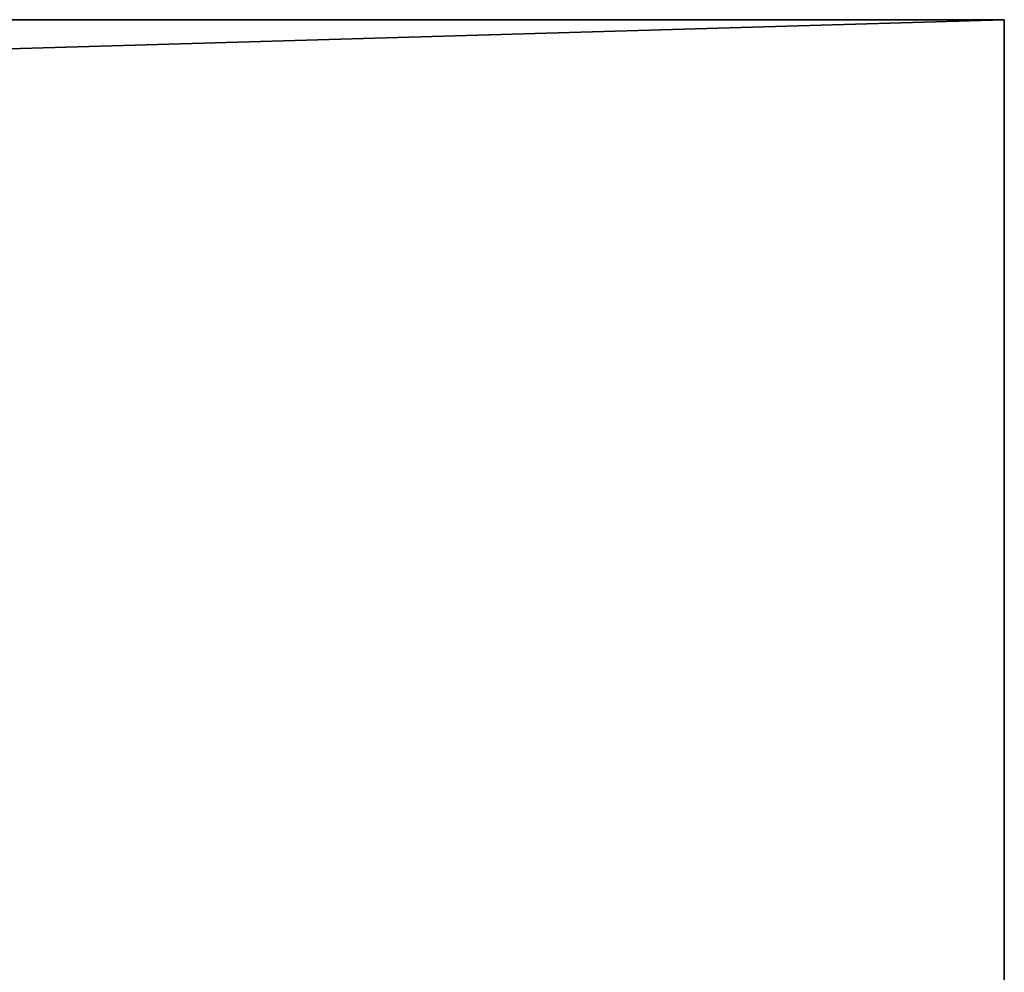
# Model space of a CAD drawing. Extents: x 226 to 378, y -30 to 313.
# Tile 419 of 656: x 373.53 to 378.04, y 171.94 to 176.3. Entities that reach past the tile are written whole.
import ezdxf

# ---------------------------------------------------------------- set-up
doc = ezdxf.new("R2010")
doc.units = 0
doc.header["$LTSCALE"] = 25.4
doc.layers.get('0').update_dxf_attribs({"color": 13, "linetype": 'CONTINUOUS'})
doc.layers.add('USER_LIBRARY_DIN_RAIL_DEFA', color=254, linetype='CONTINUOUS')

# ---------------------------------------------------------------- blocks, each defined once
blk = doc.blocks.new('EWON_2005CD_4005CD_COSY141')
at = {"layer": 'USER_LIBRARY_DIN_RAIL_DEFA', "color": 0}
for p, q in [((0, 136.456, 22.86), (0, 142.171, 22.86)), ((0, 136.456, 22.86), (0, 142.171, 22.86)), ((0, 140.901, 20.32), (0, 136.456, 20.32)), ((0, 136.456, 20.32), (152.4, 140.901, 20.32)), ((0, 136.456, 20.32), (152.4, 140.901, 20.32)), ((0, 136.456, 22.86), (0, 140.901, 20.32)), ((0, 140.901, 20.32), (0, 136.456, 20.32)), ((0, 136.456, 22.86), (0, 140.901, 20.32)), ((0, 136.456, 20.32), (152.4, 136.456, 20.32)), ((0, 136.456, 20.32), (152.4, 136.456, 20.32)), ((0, 136.456, 20.32), (0, 136.456, 22.86)), ((0, 136.456, 22.86), (152.4, 136.456, 20.32)), ((0, 136.456, 22.86), (152.4, 136.456, 20.32)), ((0, 136.456, 22.86), (152.4, 136.456, 22.86)), ((0, 136.456, 22.86), (152.4, 136.456, 22.86)), ((0, 136.456, 20.32), (0, 136.456, 22.86))]:
    blk.add_line(p, q, dxfattribs=at)
at = {"layer": 'USER_LIBRARY_DIN_RAIL_DEFA', "color": 254}
mesh = blk.add_polyface(dxfattribs=at)
corners = [(152.4, 136.456, 22.86), (0, 136.456, 22.86), (0, 142.171, 22.86)]
mesh.append_faces([[corners[k] for k in face] for face in [(0, 1, 2)]], dxfattribs={"color": 254})
mesh = blk.add_polyface(dxfattribs=at)
corners = [(152.4, 136.456, 22.86), (0, 142.171, 22.86), (152.4, 142.171, 22.86)]
mesh.append_faces([[corners[k] for k in face] for face in [(0, 1, 2)]], dxfattribs={"color": 254})
mesh = blk.add_polyface(dxfattribs=at)
corners = [(0, 142.171, 22.86), (0, 136.456, 22.86), (0, 140.901, 20.32)]
mesh.append_faces([[corners[k] for k in face] for face in [(0, 1, 2)]], dxfattribs={"color": 254})
mesh = blk.add_polyface(dxfattribs=at)
corners = [(152.4, 140.901, 20.32), (0, 140.901, 20.32), (0, 136.456, 20.32)]
mesh.append_faces([[corners[k] for k in face] for face in [(0, 1, 2)]], dxfattribs={"color": 254})
mesh = blk.add_polyface(dxfattribs=at)
corners = [(152.4, 140.901, 20.32), (0, 136.456, 20.32), (152.4, 136.456, 20.32)]
mesh.append_faces([[corners[k] for k in face] for face in [(0, 1, 2)]], dxfattribs={"color": 254})
mesh = blk.add_polyface(dxfattribs=at)
corners = [(0, 140.901, 20.32), (0, 136.456, 22.86), (0, 136.456, 20.32)]
mesh.append_faces([[corners[k] for k in face] for face in [(0, 1, 2)]], dxfattribs={"color": 254})
mesh = blk.add_polyface(dxfattribs=at)
corners = [(0, 136.456, 22.86), (152.4, 136.456, 20.32), (0, 136.456, 20.32)]
mesh.append_faces([[corners[k] for k in face] for face in [(0, 1, 2)]], dxfattribs={"color": 254})
mesh = blk.add_polyface(dxfattribs=at)
corners = [(152.4, 136.456, 22.86), (152.4, 136.456, 20.32), (0, 136.456, 22.86)]
mesh.append_faces([[corners[k] for k in face] for face in [(0, 1, 2)]], dxfattribs={"color": 254})

msp = doc.modelspace()

# ---------------------------------------------------------------- block references
at = {"color": 0, "rotation": 179.9999999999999}
msp.add_blockref('EWON_2005CD_4005CD_COSY141', (378.0374, 312.7553), dxfattribs=at)

doc.saveas('drawing.dxf')
